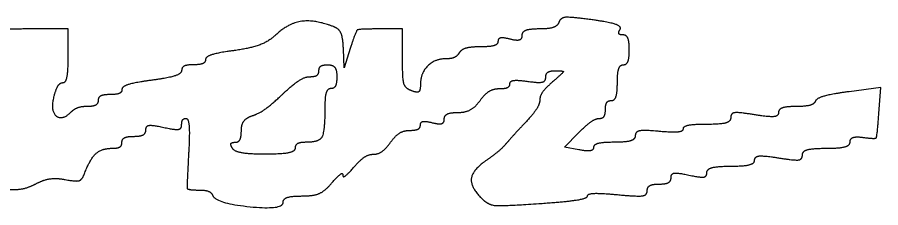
# Model space of a CAD drawing. Extents: x 0 to 34, y 0 to 22.
# Drawn here: x 25.3679 to 25.7152, y 9.0257 to 9.1024 of the extents above; entities that cross this region are included whole.
import ezdxf

# ---------------------------------------------------------------- set-up
doc = ezdxf.new("R2010")
doc.units = 0
doc.layers.add('SH_Text', color=7, linetype='Continuous')

msp = doc.modelspace()

# ---------------------------------------------------------------- linework, layer by layer
at = {"layer": 'SH_Text'}
for points in [[(25.38845, 9.08685), (25.38845, 9.09765), (25.37285, 9.09765)], [(25.52285, 9.08591), (25.52285, 9.09765), (25.5136, 9.09765)], [(25.50185, 9.08985), (25.49934, 9.08205), (25.4991, 9.0896)], [(25.7144, 9.0637), (25.71515, 9.07415), (25.7024, 9.07242)], [(25.5938, 9.04904), (25.58794, 9.05016), (25.59369, 9.05591)]]:
    msp.add_lwpolyline(points, dxfattribs=at)
for points in [[(25.49506, 9.0986), (25.48754, 9.10148), (25.47696, 9.09996), (25.47193, 9.09528)], [(25.58575, 9.10035), (25.58526, 9.09887), (25.5817, 9.09765), (25.57785, 9.09765)], [(25.59916, 9.10132), (25.59065, 9.10249), (25.58636, 9.10218), (25.58575, 9.10035)], [(25.61032, 9.09743), (25.61105, 9.09863), (25.60603, 9.10038), (25.59916, 9.10132)], [(25.37285, 9.09765), (25.36305, 9.09765), (25.35725, 9.09667), (25.35725, 9.095)], [(25.4991, 9.0896), (25.49895, 9.09409), (25.49732, 9.09773), (25.49506, 9.0986)], [(25.5136, 9.09765), (25.50528, 9.09765), (25.5041, 9.09687), (25.50185, 9.08985)], [(25.57785, 9.09765), (25.574, 9.09765), (25.57085, 9.09645), (25.57085, 9.09497)], [(25.61151, 9.09525), (25.61012, 9.09525), (25.60958, 9.09623), (25.61032, 9.09743)], [(25.47193, 9.09528), (25.46908, 9.09262), (25.46167, 9.08983), (25.45523, 9.08897)], [(25.56605, 9.09355), (25.56341, 9.09424), (25.56125, 9.09383), (25.56125, 9.09263)], [(25.57085, 9.09497), (25.57085, 9.09348), (25.56874, 9.09285), (25.56605, 9.09355)], [(25.61405, 9.08925), (25.61405, 9.09255), (25.61291, 9.09525), (25.61151, 9.09525)], [(25.5542, 9.09045), (25.55031, 9.09045), (25.54647, 9.08937), (25.54565, 9.08805)], [(25.56125, 9.09263), (25.56125, 9.09143), (25.55808, 9.09045), (25.5542, 9.09045)], [(25.38633, 9.07605), (25.3875, 9.07605), (25.38845, 9.08091), (25.38845, 9.08685)], [(25.45523, 9.08897), (25.44886, 9.08813), (25.44365, 9.0865), (25.44365, 9.08535)], [(25.54565, 9.08805), (25.54484, 9.08673), (25.54254, 9.08565), (25.54054, 9.08565)], [(25.61165, 9.08325), (25.61297, 9.08325), (25.61405, 9.08595), (25.61405, 9.08925)], [(25.43885, 9.08325), (25.43621, 9.08325), (25.43405, 9.08221), (25.43405, 9.08094)], [(25.44365, 9.08535), (25.44365, 9.0842), (25.44149, 9.08325), (25.43885, 9.08325)], [(25.48925, 9.08085), (25.48925, 9.08217), (25.49087, 9.08325), (25.49285, 9.08325)], [(25.49285, 9.08325), (25.49485, 9.08325), (25.49645, 9.08112), (25.49645, 9.07845)], [(25.52645, 9.07279), (25.52393, 9.07375), (25.52285, 9.07769), (25.52285, 9.08591)], [(25.54054, 9.08565), (25.53584, 9.08565), (25.53005, 9.07983), (25.53005, 9.0751)], [(25.60925, 9.07605), (25.60925, 9.08001), (25.61033, 9.08325), (25.61165, 9.08325)], [(25.43405, 9.08094), (25.43405, 9.07966), (25.42865, 9.0779), (25.42205, 9.07703)], [(25.48563, 9.07845), (25.48762, 9.07845), (25.48925, 9.07953), (25.48925, 9.08085)], [(25.58045, 9.07818), (25.58045, 9.07965), (25.58224, 9.08085), (25.58442, 9.08085)], [(25.58442, 9.08085), (25.58768, 9.08085), (25.58747, 9.08006), (25.58322, 9.07637)], [(25.38282, 9.07074), (25.38359, 9.07366), (25.38517, 9.07605), (25.38633, 9.07605)], [(25.42205, 9.07703), (25.41545, 9.07615), (25.41005, 9.0745), (25.41005, 9.07335)], [(25.47455, 9.07133), (25.47865, 9.07525), (25.48364, 9.07845), (25.48563, 9.07845)], [(25.49645, 9.07845), (25.49645, 9.07581), (25.49537, 9.07365), (25.49405, 9.07365)], [(25.56605, 9.07564), (25.56605, 9.07673), (25.56929, 9.07715), (25.57325, 9.07657)], [(25.57325, 9.07657), (25.57758, 9.07593), (25.58045, 9.07658), (25.58045, 9.07818)], [(25.58322, 9.07637), (25.58038, 9.07391), (25.57805, 9.07062), (25.57805, 9.06906)], [(25.60685, 9.06885), (25.60817, 9.06885), (25.60925, 9.07209), (25.60925, 9.07605)], [(25.41005, 9.07335), (25.41005, 9.0722), (25.40789, 9.07125), (25.40525, 9.07125)], [(25.49405, 9.07365), (25.49273, 9.07365), (25.49165, 9.0705), (25.49165, 9.06665)], [(25.53005, 9.0751), (25.53005, 9.0728), (25.52869, 9.07193), (25.52645, 9.07279)], [(25.55405, 9.06885), (25.55596, 9.07149), (25.55944, 9.07365), (25.56178, 9.07365)], [(25.56178, 9.07365), (25.56413, 9.07365), (25.56605, 9.07455), (25.56605, 9.07564)], [(25.38951, 9.06415), (25.38582, 9.06046), (25.3813, 9.06491), (25.38282, 9.07074)], [(25.40525, 9.07125), (25.40261, 9.07125), (25.40045, 9.07017), (25.40045, 9.06885)], [(25.46258, 9.06277), (25.46506, 9.06356), (25.47045, 9.06741), (25.47455, 9.07133)], [(25.57805, 9.06906), (25.57805, 9.06751), (25.57562, 9.06364), (25.57265, 9.06046)], [(25.7024, 9.07242), (25.69539, 9.07147), (25.6893, 9.06974), (25.68885, 9.06858)], [(25.39613, 9.06645), (25.39376, 9.06645), (25.39078, 9.06542), (25.38951, 9.06415)], [(25.40045, 9.06885), (25.40045, 9.06753), (25.39851, 9.06645), (25.39613, 9.06645)], [(25.49165, 9.06665), (25.49165, 9.05652), (25.48937, 9.05205), (25.4842, 9.05205)], [(25.54512, 9.06405), (25.54813, 9.06405), (25.55215, 9.06621), (25.55405, 9.06885)], [(25.60445, 9.06525), (25.60445, 9.06723), (25.60553, 9.06885), (25.60685, 9.06885)], [(25.68105, 9.06645), (25.6772, 9.06645), (25.67405, 9.06536), (25.67405, 9.06403)], [(25.68885, 9.06858), (25.68841, 9.06741), (25.6849, 9.06645), (25.68105, 9.06645)], [(25.45805, 9.05669), (25.45805, 9.05924), (25.46009, 9.06198), (25.46258, 9.06277)], [(25.53965, 9.06137), (25.53965, 9.06285), (25.54212, 9.06405), (25.54512, 9.06405)], [(25.60195, 9.06165), (25.60333, 9.06165), (25.60445, 9.06327), (25.60445, 9.06525)], [(25.66445, 9.06313), (25.65802, 9.06416), (25.65485, 9.06378), (25.65485, 9.06196)], [(25.67405, 9.06403), (25.67405, 9.06254), (25.67034, 9.06219), (25.66445, 9.06313)], [(25.70825, 9.05401), (25.71305, 9.05334), (25.71374, 9.05442), (25.7144, 9.0637)], [(25.41965, 9.05705), (25.41965, 9.05868), (25.42232, 9.05905), (25.42685, 9.05805)], [(25.42685, 9.05805), (25.43138, 9.05706), (25.43405, 9.05743), (25.43405, 9.05906)], [(25.43405, 9.05906), (25.43405, 9.06049), (25.43486, 9.06166), (25.43585, 9.06166)], [(25.43585, 9.06166), (25.43684, 9.06166), (25.43729, 9.05518), (25.43684, 9.04726)], [(25.52578, 9.05685), (25.52813, 9.05685), (25.53005, 9.05783), (25.53005, 9.05903)], [(25.53005, 9.05903), (25.53005, 9.06023), (25.53221, 9.06064), (25.53485, 9.05995)], [(25.53485, 9.05995), (25.53754, 9.05925), (25.53965, 9.05988), (25.53965, 9.06137)], [(25.57265, 9.06046), (25.56968, 9.05728), (25.56605, 9.05328), (25.56458, 9.05157)], [(25.59369, 9.05591), (25.59685, 9.05907), (25.60057, 9.06165), (25.60195, 9.06165)], [(25.64525, 9.05925), (25.63997, 9.05925), (25.63565, 9.05842), (25.63565, 9.05739)], [(25.65485, 9.06196), (25.65485, 9.0604), (25.65078, 9.05925), (25.64525, 9.05925)], [(25.41485, 9.05445), (25.41749, 9.05445), (25.41965, 9.05562), (25.41965, 9.05705)], [(25.45551, 9.05205), (25.45691, 9.05205), (25.45805, 9.05414), (25.45805, 9.05669)], [(25.51805, 9.05205), (25.51996, 9.05469), (25.52344, 9.05685), (25.52578, 9.05685)], [(25.62605, 9.05644), (25.62009, 9.05701), (25.61645, 9.05635), (25.61645, 9.05471)], [(25.63565, 9.05739), (25.63565, 9.05637), (25.63133, 9.05594), (25.62605, 9.05644)], [(25.40628, 9.04965), (25.40836, 9.04965), (25.41005, 9.05073), (25.41005, 9.05205)], [(25.41005, 9.05205), (25.41005, 9.05337), (25.41221, 9.05445), (25.41485, 9.05445)], [(25.45445, 9.04965), (25.45364, 9.05097), (25.45412, 9.05205), (25.45551, 9.05205)], [(25.4842, 9.05205), (25.4817, 9.05205), (25.47965, 9.05097), (25.47965, 9.04965)], [(25.51121, 9.04725), (25.51307, 9.04725), (25.51615, 9.04941), (25.51805, 9.05205)], [(25.60805, 9.05205), (25.60343, 9.05205), (25.59965, 9.05112), (25.59965, 9.04999)], [(25.61645, 9.05471), (25.61645, 9.05325), (25.61267, 9.05205), (25.60805, 9.05205)], [(25.69325, 9.04965), (25.69853, 9.04965), (25.70285, 9.0508), (25.70285, 9.05221)], [(25.70285, 9.05221), (25.70285, 9.05361), (25.70528, 9.05442), (25.70825, 9.05401)], [(25.39511, 9.03975), (25.39728, 9.04548), (25.40199, 9.04965), (25.40628, 9.04965)], [(25.4678, 9.04725), (25.46127, 9.04725), (25.45527, 9.04833), (25.45445, 9.04965)], [(25.47965, 9.04965), (25.47965, 9.04833), (25.47432, 9.04725), (25.4678, 9.04725)], [(25.56458, 9.05157), (25.5631, 9.04986), (25.55959, 9.04687), (25.55678, 9.04492)], [(25.59965, 9.04999), (25.59965, 9.04885), (25.59702, 9.04842), (25.5938, 9.04904)], [(25.68365, 9.04695), (25.68365, 9.04851), (25.68773, 9.04965), (25.69325, 9.04965)], [(25.43684, 9.04726), (25.4361, 9.03417), (25.43647, 9.03285), (25.44084, 9.03285)], [(25.50334, 9.04209), (25.5058, 9.04493), (25.50934, 9.04725), (25.51121, 9.04725)], [(25.55678, 9.04492), (25.55095, 9.04091), (25.55012, 9.03404), (25.55488, 9.02928)], [(25.65485, 9.04245), (25.66013, 9.04245), (25.66445, 9.04355), (25.66445, 9.04488)], [(25.66445, 9.04488), (25.66445, 9.04637), (25.66817, 9.04672), (25.67405, 9.04578)], [(25.67405, 9.04578), (25.68049, 9.04475), (25.68365, 9.04513), (25.68365, 9.04695)], [(25.49885, 9.03885), (25.49885, 9.03779), (25.50087, 9.03925), (25.50334, 9.04209)], [(25.64525, 9.03986), (25.64525, 9.04129), (25.64957, 9.04245), (25.65485, 9.04245)], [(25.38727, 9.03706), (25.39173, 9.03621), (25.39407, 9.03702), (25.39511, 9.03975)], [(25.49437, 9.03562), (25.49684, 9.03846), (25.49885, 9.03992), (25.49885, 9.03885)], [(25.62605, 9.03525), (25.62869, 9.03525), (25.63085, 9.03642), (25.63085, 9.03785)], [(25.63085, 9.03785), (25.63085, 9.03948), (25.63352, 9.03985), (25.63805, 9.03885)], [(25.63805, 9.03885), (25.64258, 9.03786), (25.64525, 9.03823), (25.64525, 9.03986)], [(25.36304, 9.03326), (25.36689, 9.03282), (25.37248, 9.03377), (25.37547, 9.03537)], [(25.37547, 9.03537), (25.37846, 9.03697), (25.38377, 9.03773), (25.38727, 9.03706)], [(25.48237, 9.03045), (25.48708, 9.03045), (25.49157, 9.03239), (25.49437, 9.03562)], [(25.62125, 9.03255), (25.62125, 9.03404), (25.62341, 9.03525), (25.62605, 9.03525)], [(25.44084, 9.03285), (25.44349, 9.03285), (25.44601, 9.03192), (25.44645, 9.03077)], [(25.59725, 9.03044), (25.59725, 9.03138), (25.60265, 9.03163), (25.60925, 9.031)], [(25.60925, 9.031), (25.61724, 9.03023), (25.62125, 9.03075), (25.62125, 9.03255)], [(25.44645, 9.03077), (25.44769, 9.02755), (25.47485, 9.02479), (25.47485, 9.02788)], [(25.47485, 9.02788), (25.47485, 9.0293), (25.47824, 9.03045), (25.48237, 9.03045)], [(25.55488, 9.02928), (25.5573, 9.02687), (25.56304, 9.0264), (25.57768, 9.0274)], [(25.57768, 9.0274), (25.58845, 9.02814), (25.59725, 9.02951), (25.59725, 9.03044)]]:
    msp.add_open_spline(points, degree=2, dxfattribs=at)

doc.saveas('drawing.dxf')
